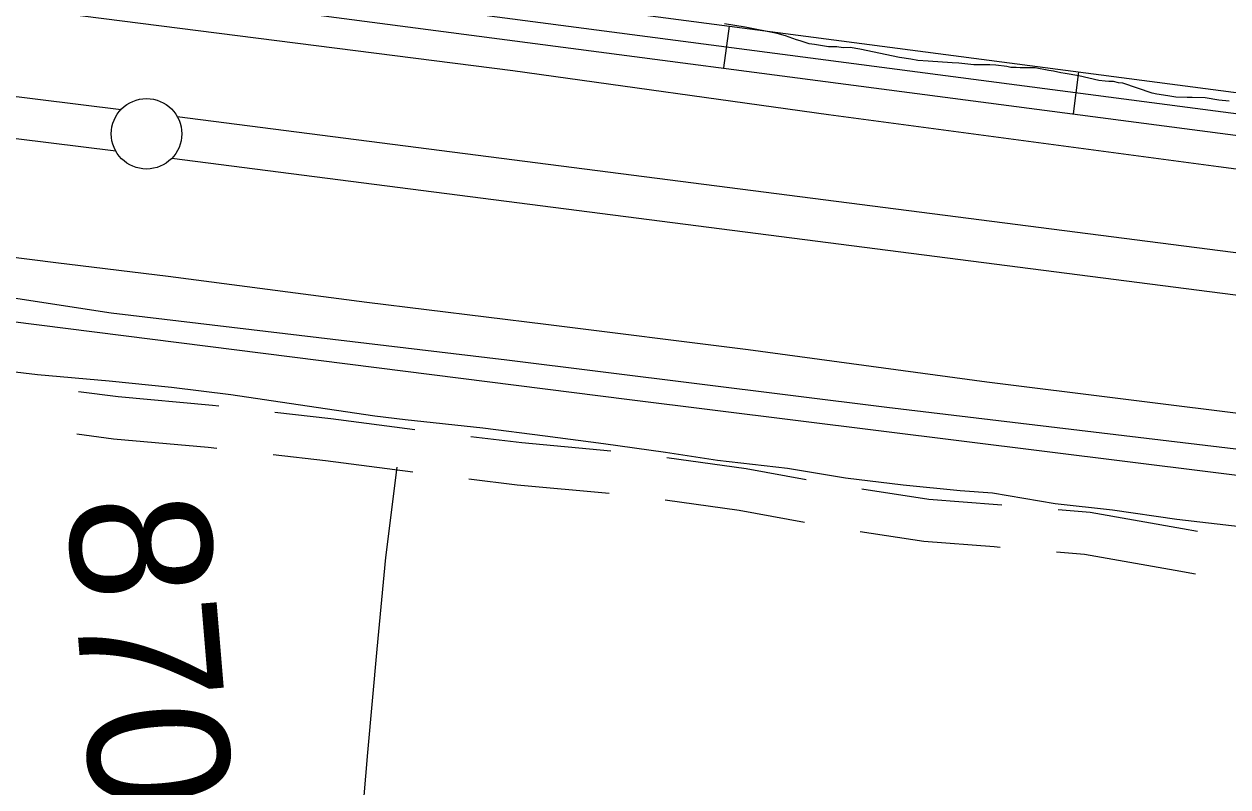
# Model space of a CAD drawing. Extents: x 3161514 to 3199414, y 831166 to 856601.
# Drawn here: x 3186690 to 3187544, y 849442 to 849984 of the extents above; entities that cross this region are included whole.
import ezdxf

# ---------------------------------------------------------------- set-up
doc = ezdxf.new("R2010")
doc.units = 0
for name, color, linetype in [('V-LEVE-TOET', 7, 'Continuous'), ('V-ROAD-CNTR', 7, 'Continuous'), ('V-SITE-VEGE', 7, 'Continuous'), ('V-SURV-IDEN', 7, 'Continuous'), ('V-SURV-LINE', 7, 'Continuous'), ('V-TOPO-SHOR', 7, 'Continuous')]:
    doc.layers.add(name, color=color, linetype=linetype)

msp = doc.modelspace()

# ---------------------------------------------------------------- linework, layer by layer
at = {"layer": 'V-LEVE-TOET'}
for points in [[(3185951.2, 850091.7), (3186111.35, 850071.25), (3186287.91, 850050.19), (3186449.48, 850029.4), (3186609.3, 850005.42), (3186841.67, 849975.68), (3187036.96, 849950.67), (3187260.69, 849919.64), (3187537.4, 849882.56), (3187802.62, 849847.53), (3188050, 849815.58), (3188330.04, 849780.64), (3188583.22, 849752.07), (3188616.24, 849747.31), (3188633.9, 849745.47), (3188641.14, 849745.34)], [(3188712.56, 849564.88), (3188584.38, 849579.16), (3188436.78, 849593.68), (3188287.23, 849612.42), (3188156.21, 849628.79), (3187987.23, 849651.48), (3187738.97, 849682.55), (3187568.39, 849705.23), (3187373.1, 849729.54), (3187203.76, 849752.58), (3187060.39, 849770.47), (3186933.43, 849786.16), (3186792.52, 849804.6), (3186713.07, 849814.39), (3186641.73, 849823.34), (3186616.84, 849826.55), (3186595.12, 849829.78), (3186531.38, 849837.01), (3186449.99, 849845.54), (3186371.23, 849857.45), (3186271.81, 849870.83), (3186169.04, 849884.72), (3186068.75, 849895.97), (3185942.14, 849913.61)]]:
    msp.add_lwpolyline(points, dxfattribs=at)
at = {"layer": 'V-ROAD-CNTR'}
for p, q in [((3187190.29, 849982.33), (3187186.39, 849952.59)), ((3187438.16, 849949.79), (3187434.26, 849920.04))]:
    msp.add_line(p, q, dxfattribs=at)
for points in [[(3189447.95, 850001.11), (3189429.03, 849814.74), (3189421.01, 849784.3), (3189410.76, 849768.58), (3189395.7, 849753.5), (3189376.92, 849738.22), (3189354.56, 849730.31), (3189331.81, 849725.77), (3189310.92, 849725.82), (3189278.4, 849725.99), (3188774.4, 849761.57), (3188653.34, 849778.2), (3188289.25, 849825.21), (3187591.11, 849914.58), (3186763.92, 850023.19), (3186125.42, 850102.82), (3185403.58, 850201)], [(3185401.56, 850186.13), (3186123.48, 850087.95), (3186762.01, 850008.31), (3187589.18, 849899.7), (3188287.33, 849810.33), (3188617.05, 849767.76)], [(3186936.06, 850015.71), (3187593.04, 849929.45), (3187874.08, 849893.48)], [(3191674.72, 849538.74), (3191611.44, 849581.37), (3191543.72, 849618.62), (3191492.36, 849639.5), (3191451.73, 849654.17), (3191393.79, 849669.21), (3191330.4, 849677.87), (3191264.98, 849681.57), (3191214.71, 849681.82), (3191154.86, 849670.34), (3191102.11, 849656.26), (3190975.93, 849620.38), (3190341.46, 849423.15), (3190309.27, 849414.14), (3190285.14, 849410.36), (3190235.2, 849402.6), (3190194.86, 849396.74), (3190165.44, 849395.2), (3190132.01, 849394.53), (3189441.72, 849457.75), (3188534.06, 849540.8), (3187119.63, 849717.18), (3185344.24, 849941.78)], [(3186728.97, 849723.05), (3186757.06, 849719.33), (3186824.11, 849713.27), (3186828.42, 849712.78)], [(3186868.17, 849708.31), (3186907.83, 849703.85), (3186967.4, 849696.01)], [(3186727.73, 849692.95), (3186753.73, 849689.51), (3186821.08, 849683.42), (3186827.19, 849682.73)], [(3187007.1, 849691.12), (3187043.34, 849686.69), (3187106.57, 849680.91)], [(3186866.94, 849678.26), (3186904.2, 849674.07), (3186966.17, 849665.92)], [(3187146.27, 849676.12), (3187202.36, 849668.39), (3187245.01, 849660.48)], [(3187005.87, 849661.04), (3187040.16, 849656.86), (3187105.34, 849650.89)], [(3187284.45, 849653.82), (3187331.86, 849646.65), (3187380.7, 849642.78), (3187383.74, 849642.52)], [(3187145.03, 849646.01), (3187197.57, 849638.76), (3187243.75, 849630.2)], [(3187423.6, 849639.16), (3187446.25, 849637.24), (3187511.73, 849625.81), (3187522.35, 849623.9)], [(3187283.2, 849623.67), (3187328.43, 849616.82), (3187378.26, 849612.88), (3187382.52, 849612.52)], [(3187422.37, 849609.15), (3187442.4, 849607.46), (3187506.5, 849596.27), (3187521.09, 849593.64)]]:
    msp.add_lwpolyline(points, dxfattribs=at)
at = {"layer": 'V-SITE-VEGE'}
for points in [[(3187428.69, 849948.75), (3187425.65, 849949.2), (3187420.29, 849950.34), (3187417.02, 849950.78), (3187407.45, 849952.59), (3187401.62, 849952.56), (3187396.73, 849952.77), (3187393.93, 849952.98), (3187390.2, 849952.96), (3187387.17, 849953.65), (3187379.47, 849954.54), (3187375.27, 849954.74), (3187369.44, 849954.71), (3187363.85, 849954.91), (3187353.12, 849956.02), (3187348.45, 849956.22), (3187331.43, 849957.29), (3187324.2, 849957.95), (3187319.07, 849958.86), (3187311.14, 849959.98), (3187283.13, 849965.88), (3187276.13, 849967.01), (3187271.24, 849966.98), (3187266.8, 849967.65), (3187260.74, 849967.61), (3187250.95, 849969.19), (3187246.98, 849969.64), (3187240.67, 849971.93), (3187238.1, 849972.62), (3187230.4, 849975.37), (3187224.33, 849976.97), (3187201.69, 849981.51), (3187186.99, 849983.98)], [(3187544.88, 849929.13), (3187537.65, 849929.79), (3187527.85, 849931.36), (3187518.76, 849931.54), (3187515.03, 849931.52), (3187507.1, 849931.94), (3187501.5, 849932.84), (3187493.57, 849933.97), (3187490.31, 849934.65), (3187469.52, 849941.76), (3187466.49, 849941.97), (3187462.98, 849942.88), (3187459.49, 849942.86), (3187456.92, 849943.32), (3187452.49, 849943.76), (3187438.25, 849946.94), (3187428.69, 849948.75)]]:
    msp.add_lwpolyline(points, dxfattribs=at)
at = {"layer": 'V-SURV-LINE'}
for points in [[(3185821.26, 850039.7), (3186759.28, 849923.21)], [(3186755.56, 849893.44), (3185817.55, 850009.93)], [(3186799, 849918.19), (3188634.84, 849681.95)], [(3188631.01, 849652.19), (3186795.16, 849888.44)]]:
    msp.add_lwpolyline(points, dxfattribs=at)
msp.add_circle((3186777.26, 849905.86), 25, dxfattribs=at)
at = {"layer": 'V-TOPO-SHOR'}
for points in [[(3188820.02, 849542.61), (3188808.87, 849529.61), (3188795.87, 849529.61), (3188247.77, 849590.92), (3187721.97, 849661.52), (3187302.07, 849711.69), (3187032.67, 849745.13), (3186752.12, 849778.57), (3186607.2, 849800.87)], [(3186610.69, 849744.65), (3186658.2, 849739.95), (3186700.04, 849735.13), (3186750.68, 849730.54), (3186795.04, 849725.99), (3186837.06, 849720.91), (3186884.75, 849713.68), (3186939.25, 849705.62), (3186960.69, 849703.13), (3187015.78, 849697.25), (3187059.81, 849691.48), (3187101.3, 849685.97), (3187145.16, 849679.94), (3187182.04, 849674.22)], [(3187182.04, 849674.22), (3187231.64, 849668.66), (3187272.88, 849661.74), (3187313.85, 849656.83), (3187354.12, 849652.79), (3187377.04, 849651.17), (3187421.6, 849643.58), (3187462.22, 849638.93), (3187507.82, 849632.3), (3187552.8, 849627.15), (3187592.91, 849620.32), (3187630.39, 849616.17)], [(3186954.75, 849669.28), (3186946.65, 849605.29), (3186940.57, 849540.18), (3186933.83, 849466.8), (3186928.04, 849396.72), (3186923.28, 849327.53)]]:
    msp.add_lwpolyline(points, dxfattribs=at)

# ---------------------------------------------------------------- texts
at = {"layer": 'V-SURV-IDEN'}
msp.add_text('870+25.1', height=100, rotation=274.76214, dxfattribs=at).set_placement((3186720.56, 849646.06))

doc.saveas('drawing.dxf')
